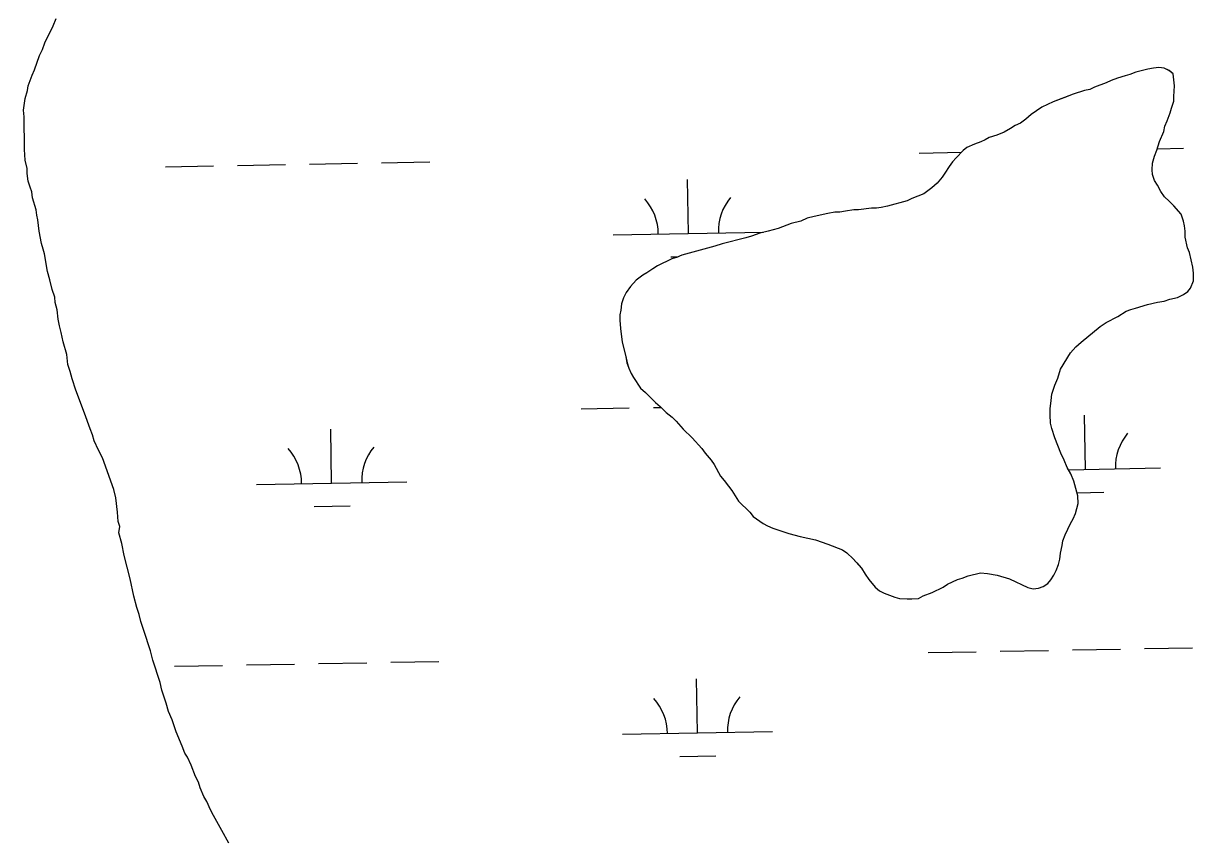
# Model space of a CAD drawing. Extents: x 3957609 to 3995875, y 234277 to 260273.
# Drawn here: x 3970004 to 3970783, y 249952 to 250496 of the extents above; entities that cross this region are included whole.
import ezdxf

# ---------------------------------------------------------------- set-up
doc = ezdxf.new("R2010")
doc.units = 0
doc.layers.add('V-TOPO-SHOR', color=7, linetype='Continuous')
doc.layers.add('V-WETL-SWMP', color=7, linetype='Continuous')

msp = doc.modelspace()

# ---------------------------------------------------------------- linework, layer by layer
at = {"layer": 'V-TOPO-SHOR'}
for points in [[(3970140.45, 249950.119), (3970135.679, 249958.44), (3970132.496, 249964.383), (3970130.11, 249968.344), (3970128.122, 249972.307), (3970125.731, 249977.855), (3970123.745, 249981.023), (3970121.357, 249986.968), (3970120.161, 249990.536), (3970118.17, 249994.497), (3970115.383, 250002.027), (3970112.995, 250007.18), (3970111.008, 250009.953), (3970109.413, 250014.708), (3970105.434, 250024.219), (3970102.644, 250032.145), (3970100.256, 250037.693), (3970098.661, 250043.243), (3970095.872, 250051.964), (3970094.674, 250057.116), (3970089.891, 250071.78), (3970088.294, 250078.125), (3970083.909, 250091.601), (3970081.919, 250097.546), (3970080.721, 250102.301), (3970079.125, 250107.059), (3970077.132, 250114.589), (3970074.734, 250126.087), (3970070.743, 250141.545), (3970069.143, 250149.473), (3970067.151, 250156.608), (3970067.937, 250160.973), (3970066.741, 250164.143), (3970066.333, 250170.488), (3970065.129, 250180.003), (3970063.931, 250185.553), (3970056.362, 250206.559), (3970053.578, 250211.71), (3970050.791, 250218.048), (3970049.595, 250222.013), (3970048.004, 250225.976), (3970044.418, 250236.282), (3970038.444, 250251.738), (3970036.052, 250259.268), (3970034.856, 250264.026), (3970033.26, 250268.781), (3970032.457, 250275.521), (3970030.063, 250283.844), (3970028.863, 250290.187), (3970027.667, 250294.547), (3970026.868, 250298.909), (3970026.064, 250305.252), (3970024.867, 250310.01), (3970024.464, 250313.577), (3970022.871, 250318.732), (3970021.273, 250325.073), (3970019.678, 250330.623), (3970017.677, 250342.515), (3970016.878, 250345.688), (3970015.682, 250349.255), (3970014.083, 250357.581), (3970013.278, 250365.113), (3970012.479, 250368.283), (3970012.078, 250371.853), (3970009.686, 250379.781), (3970009.282, 250383.746), (3970008.086, 250386.916), (3970006.89, 250390.879), (3970006.089, 250396.034), (3970006.085, 250399.206), (3970004.885, 250404.756), (3970004.478, 250411.893), (3970004.465, 250419.823), (3970004.058, 250426.168), (3970004.045, 250433.703), (3970003.642, 250438.065), (3970004.82, 250445.999), (3970006.397, 250451.156), (3970006.79, 250454.328), (3970009.553, 250461.471), (3970011.134, 250465.043), (3970014.292, 250474.566), (3970016.268, 250478.533), (3970017.847, 250482.9), (3970023.381, 250494.407), (3970025.355, 250499.169)], [(3970775.974, 250364.216), (3970774.786, 250368.152), (3970774.39, 250368.941), (3970769.655, 250374.446), (3970766.499, 250377.592), (3970763.344, 250380.344), (3970760.976, 250383.885), (3970758.604, 250388.215), (3970756.63, 250391.36), (3970755.442, 250395.299), (3970755.043, 250398.448), (3970755.43, 250402.782), (3970756.606, 250407.511), (3970758.174, 250411.451), (3970760.134, 250417.362), (3970762.881, 250424.063), (3970763.663, 250427.608), (3970765.232, 250431.155), (3970767.194, 250436.279), (3970767.976, 250439.431), (3970769.543, 250444.16), (3970769.539, 250447.31), (3970769.922, 250454.4), (3970769.121, 250462.276), (3970766.358, 250464.636), (3970763.206, 250466.204), (3970759.661, 250466.594), (3970756.116, 250466.194), (3970752.18, 250465.4), (3970744.305, 250463.417), (3970740.369, 250461.836), (3970737.219, 250461.043), (3970732.101, 250459.46), (3970727.772, 250457.877), (3970724.624, 250456.296), (3970716.752, 250453.527), (3970713.604, 250451.946), (3970710.059, 250451.154), (3970702.579, 250448.778), (3970696.282, 250446.404), (3970689.198, 250443.635), (3970681.718, 250440.078), (3970674.636, 250435.341), (3970671.098, 250432.185), (3970667.557, 250429.422), (3970664.016, 250427.841), (3970660.868, 250425.867), (3970656.538, 250423.495), (3970651.816, 250421.519), (3970646.698, 250419.936), (3970643.943, 250418.357), (3970641.189, 250417.169), (3970636.859, 250415.588), (3970631.741, 250413.216), (3970629.382, 250411.242), (3970624.663, 250406.509), (3970622.306, 250403.749), (3970619.947, 250400.595), (3970617.196, 250396.257), (3970615.232, 250393.496), (3970612.086, 250389.554), (3970608.547, 250386.396), (3970603.04, 250382.449), (3970595.168, 250379.285), (3970592.02, 250377.704), (3970579.028, 250374.139), (3970574.696, 250373.344), (3970571.546, 250372.945), (3970568.396, 250372.941), (3970559.733, 250371.744), (3970556.582, 250371.74), (3970551.068, 250370.944), (3970547.132, 250370.149), (3970543.98, 250370.145), (3970539.255, 250369.348), (3970530.199, 250367.366), (3970525.477, 250366.176), (3970521.145, 250364.2), (3970514.847, 250362.615), (3970506.186, 250359.448), (3970499.496, 250357.47), (3970493.982, 250356.278), (3970488.471, 250354.3), (3970484.535, 250353.112), (3970468.788, 250349.149), (3970464.063, 250347.566), (3970442.016, 250341.62), (3970438.475, 250340.039), (3970435.326, 250339.249), (3970425.88, 250334.506), (3970422.732, 250332.531), (3970418.798, 250329.769), (3970416.044, 250328.188), (3970411.716, 250325.032), (3970407.784, 250320.692), (3970405.034, 250316.75), (3970403.072, 250313.2), (3970401.894, 250309.26), (3970401.509, 250304.926), (3970400.727, 250301.775), (3970400.733, 250298.229)], [(3970732.357, 250300.734), (3970737.866, 250304.287), (3970741.014, 250305.475), (3970744.164, 250306.268), (3970752.039, 250308.644), (3970758.731, 250310.231), (3970763.063, 250311.023), (3970766.999, 250312.211), (3970772.117, 250313.401), (3970776.053, 250315.377), (3970778.808, 250317.352), (3970780.772, 250319.717), (3970782.734, 250324.448), (3970782.726, 250329.568), (3970782.324, 250333.504), (3970779.947, 250343.349), (3970778.761, 250346.497), (3970777.174, 250353.585), (3970777.165, 250357.521), (3970776.766, 250361.066), (3970775.974, 250364.216)], [(3970400.733, 250298.229), (3970401.134, 250292.716), (3970402.33, 250283.66), (3970404.708, 250274.211), (3970405.505, 250269.879), (3970406.69, 250266.338), (3970408.272, 250262.795), (3970409.853, 250260.04), (3970414.59, 250252.958), (3970417.746, 250250.208), (3970424.451, 250243.521), (3970427.607, 250240.771), (3970431.551, 250236.839), (3970435.496, 250233.693), (3970438.256, 250230.94), (3970442.991, 250225.829), (3970448.91, 250219.93), (3970455.222, 250212.85), (3970457.589, 250209.703), (3970461.536, 250204.982), (3970463.51, 250202.229), (3970467.854, 250194.359), (3970470.224, 250191.607), (3970472.986, 250187.672), (3970475.354, 250184.92), (3970479.698, 250177.836), (3970487.193, 250170.365), (3970489.561, 250167.612), (3970496.264, 250162.896), (3970499.025, 250161.325), (3970502.572, 250159.756), (3970513.211, 250156.227), (3970520.696, 250154.271), (3970530.941, 250151.924), (3970539.217, 250149.18), (3970549.069, 250145.258), (3970551.83, 250143.292), (3970556.17, 250139.362), (3970558.535, 250136.607), (3970561.693, 250133.069), (3970564.063, 250129.134), (3970566.43, 250125.593), (3970570.772, 250120.479), (3970573.533, 250118.12), (3970576.687, 250116.551), (3970583.779, 250113.805), (3970586.933, 250113.023), (3970592.053, 250112.638), (3970595.205, 250112.642), (3970599.536, 250113.043), (3970602.684, 250114.622), (3970608.588, 250116.996), (3970616.066, 250120.553), (3970618.82, 250122.525), (3970625.509, 250125.688), (3970628.661, 250126.48), (3970632.595, 250128.063), (3970640.865, 250130.046), (3970645.592, 250129.659), (3970651.893, 250128.487), (3970660.169, 250126.138), (3970672.388, 250120.25), (3970675.935, 250119.468), (3970679.478, 250119.867), (3970682.628, 250121.055), (3970685.776, 250123.027), (3970687.742, 250125.395), (3970689.706, 250128.549), (3970691.274, 250131.703), (3970692.843, 250135.643), (3970693.626, 250139.19), (3970694.015, 250143.128), (3970695.186, 250148.25), (3970695.575, 250151.402), (3970697.146, 250155.343), (3970700.679, 250162.832), (3970702.643, 250165.986), (3970704.212, 250169.533), (3970705.776, 250176.232), (3970705.768, 250181.352), (3970702.995, 250191.195), (3970701.019, 250195.918), (3970698.647, 250200.247), (3970696.671, 250204.97), (3970694.299, 250209.69), (3970690.345, 250219.924), (3970688.366, 250226.224), (3970687.572, 250229.767), (3970687.17, 250235.28), (3970687.162, 250239.218), (3970687.942, 250244.736), (3970688.329, 250249.067), (3970690.289, 250254.98), (3970692.249, 250259.709), (3970694.209, 250265.619), (3970700.888, 250276.658), (3970704.427, 250280.602), (3970707.966, 250283.758), (3970720.553, 250294.021), (3970724.487, 250296.784), (3970732.357, 250300.734)]]:
    msp.add_lwpolyline(points, dxfattribs=at)
at = {"layer": 'V-WETL-SWMP'}
for p, q in [((3970600, 250409.578), (3970628.234, 250410.091)), ((3970758.509, 250412.46), (3970775.971, 250412.778)), ((3970098.175, 250400.453), (3970130.17, 250401.035)), ((3970146.167, 250401.326), (3970178.162, 250401.908)), ((3970194.159, 250402.198), (3970226.154, 250402.78)), ((3970242.151, 250403.071), (3970274.146, 250403.653)), ((3970446.356, 250356.034), (3970445.702, 250392.028)), ((3970396.364, 250355.125), (3970496.348, 250356.943)), ((3970434.639, 250340.387), (3970439.449, 250340.475)), ((3970375.059, 250239.286), (3970407.054, 250239.868)), ((3970423.051, 250240.159), (3970428.128, 250240.251)), ((3970710.692, 250198.951), (3970710.037, 250234.945)), ((3970208.867, 250189.827), (3970208.212, 250225.821)), ((3970699.468, 250198.747), (3970760.683, 250199.86)), ((3970158.875, 250188.918), (3970258.858, 250190.736)), ((3970705.186, 250183.418), (3970722.97, 250183.741)), ((3970197.149, 250174.18), (3970221.145, 250174.616)), ((3970606.048, 250076.958), (3970638.043, 250077.54)), ((3970654.04, 250077.83), (3970686.035, 250078.412)), ((3970702.032, 250078.703), (3970734.027, 250079.285)), ((3970750.024, 250079.576), (3970782.019, 250080.157)), ((3970104.223, 250067.833), (3970136.218, 250068.415)), ((3970152.215, 250068.706), (3970184.21, 250069.287)), ((3970200.207, 250069.578), (3970232.202, 250070.16)), ((3970248.199, 250070.451), (3970280.194, 250071.033)), ((3970452.404, 250023.414), (3970451.75, 250059.408)), ((3970402.412, 250022.505), (3970502.396, 250024.323)), ((3970440.687, 250007.767), (3970464.683, 250008.203))]:
    msp.add_line(p, q, dxfattribs=at)
for points in [[(3970121.356, 249986.968), (3970120.16, 249990.535), (3970118.171, 249994.497), (3970115.383, 250002.028), (3970112.995, 250007.179), (3970111.008, 250009.952), (3970109.414, 250014.708), (3970105.433, 250024.219), (3970102.644, 250032.146), (3970100.256, 250037.694), (3970098.661, 250043.243), (3970095.871, 250051.963), (3970094.673, 250057.116), (3970089.891, 250071.781), (3970088.294, 250078.124), (3970083.91, 250091.6), (3970081.918, 250097.545), (3970080.72, 250102.302), (3970079.126, 250107.058), (3970077.132, 250114.589), (3970074.734, 250126.086), (3970070.743, 250141.545), (3970069.144, 250149.474), (3970067.15, 250156.609), (3970067.936, 250160.972), (3970066.741, 250164.143), (3970066.334, 250170.487), (3970065.129, 250180.003), (3970063.931, 250185.553), (3970056.362, 250206.558), (3970053.578, 250211.709), (3970050.792, 250218.049), (3970049.596, 250222.013), (3970048.003, 250225.976), (3970044.417, 250236.281), (3970038.444, 250251.737), (3970036.052, 250259.268), (3970034.855, 250264.025), (3970033.261, 250268.781), (3970032.457, 250275.521), (3970030.064, 250283.845), (3970028.864, 250290.188), (3970027.668, 250294.548), (3970026.868, 250298.909), (3970026.064, 250305.253), (3970024.867, 250310.01), (3970024.465, 250313.578), (3970022.87, 250318.731), (3970021.274, 250325.073), (3970019.678, 250330.623), (3970017.676, 250342.516), (3970016.878, 250345.687), (3970015.683, 250349.255), (3970014.083, 250357.58), (3970013.278, 250365.113), (3970012.48, 250368.284), (3970012.077, 250371.853), (3970009.685, 250379.78), (3970009.282, 250383.745), (3970008.087, 250386.916), (3970006.891, 250390.879), (3970006.09, 250396.033), (3970006.085, 250399.206), (3970004.886, 250404.756), (3970004.478, 250411.893), (3970004.465, 250419.824), (3970004.058, 250426.169), (3970004.046, 250433.703), (3970003.643, 250438.065), (3970004.82, 250445.998), (3970006.397, 250451.156), (3970006.789, 250454.329), (3970009.553, 250461.471), (3970011.134, 250465.043), (3970014.291, 250474.566), (3970016.267, 250478.534), (3970017.847, 250482.899), (3970023.38, 250494.408), (3970025.355, 250499.17)], [(3970775.974, 250364.216), (3970774.786, 250368.153), (3970774.391, 250368.94), (3970769.656, 250374.446), (3970766.5, 250377.592), (3970763.344, 250380.344), (3970760.976, 250383.885), (3970758.605, 250388.214), (3970756.631, 250391.361), (3970755.443, 250395.298), (3970755.044, 250398.448), (3970755.431, 250402.781), (3970756.605, 250407.51), (3970758.174, 250411.451), (3970760.134, 250417.362), (3970762.88, 250424.062), (3970763.662, 250427.608), (3970765.232, 250431.155), (3970767.193, 250436.278), (3970767.976, 250439.431), (3970769.543, 250444.159), (3970769.538, 250447.31), (3970769.921, 250454.4), (3970769.12, 250462.276), (3970766.359, 250464.635), (3970763.206, 250466.205), (3970759.661, 250466.594), (3970756.117, 250466.194), (3970752.179, 250465.4), (3970744.305, 250463.418), (3970740.369, 250461.836), (3970737.22, 250461.043), (3970732.102, 250459.46), (3970727.772, 250457.877), (3970724.624, 250456.297), (3970716.751, 250453.527), (3970713.603, 250451.946), (3970710.059, 250451.153), (3970702.58, 250448.778), (3970689.197, 250443.636), (3970681.719, 250440.079), (3970674.637, 250435.341), (3970671.098, 250432.185), (3970667.557, 250429.422), (3970664.015, 250427.841), (3970660.867, 250425.867), (3970656.539, 250423.496), (3970651.816, 250421.52), (3970646.698, 250419.936), (3970643.944, 250418.356), (3970641.188, 250417.17), (3970636.859, 250415.588), (3970631.742, 250413.216), (3970629.382, 250411.243), (3970624.663, 250406.509), (3970622.305, 250403.748), (3970619.947, 250400.594), (3970617.197, 250396.257), (3970615.232, 250393.497), (3970612.087, 250389.553), (3970608.548, 250386.396), (3970603.04, 250382.449), (3970595.168, 250379.285), (3970592.02, 250377.705), (3970579.028, 250374.139), (3970574.697, 250373.344), (3970571.546, 250372.945), (3970568.396, 250372.94), (3970559.733, 250371.745), (3970556.582, 250371.74), (3970551.069, 250370.943), (3970547.132, 250370.149), (3970543.981, 250370.144), (3970539.256, 250369.349), (3970530.2, 250367.365), (3970525.476, 250366.175), (3970521.146, 250364.199), (3970514.847, 250362.614), (3970506.187, 250359.449), (3970499.495, 250357.469), (3970493.983, 250356.278), (3970488.472, 250354.3), (3970484.535, 250353.112), (3970468.787, 250349.148), (3970464.064, 250347.565), (3970442.017, 250341.621), (3970438.475, 250340.04), (3970435.325, 250339.248), (3970425.88, 250334.506), (3970422.732, 250332.532), (3970418.798, 250329.768), (3970416.044, 250328.188), (3970411.716, 250325.031), (3970407.785, 250320.692), (3970405.034, 250316.749), (3970403.071, 250313.201), (3970401.895, 250309.26), (3970401.509, 250304.927), (3970400.726, 250301.775), (3970400.732, 250298.23), (3970401.134, 250292.717)], [(3970461.536, 250204.983), (3970463.51, 250202.23), (3970467.855, 250194.359), (3970470.223, 250191.606), (3970472.986, 250187.672), (3970475.354, 250184.919), (3970479.698, 250177.836), (3970487.193, 250170.365), (3970489.561, 250167.612), (3970496.264, 250162.896), (3970499.024, 250161.325), (3970502.571, 250159.756), (3970513.211, 250156.228), (3970520.697, 250154.271), (3970530.941, 250151.924), (3970539.217, 250149.181), (3970549.07, 250145.258), (3970551.83, 250143.293), (3970556.169, 250139.361), (3970561.693, 250133.069), (3970564.062, 250129.134), (3970566.431, 250125.593), (3970570.772, 250120.48), (3970573.533, 250118.121), (3970576.686, 250116.551), (3970583.78, 250113.805), (3970586.932, 250113.022), (3970592.053, 250112.637), (3970595.204, 250112.642), (3970599.536, 250113.043), (3970602.684, 250114.623), (3970608.588, 250116.996), (3970616.066, 250120.553), (3970618.82, 250122.526), (3970625.51, 250125.688), (3970628.66, 250126.481), (3970632.596, 250128.063), (3970640.864, 250130.045), (3970645.591, 250129.659), (3970651.894, 250128.488), (3970660.169, 250126.138), (3970672.388, 250120.25), (3970675.934, 250119.468), (3970679.478, 250119.867), (3970682.627, 250121.054), (3970685.775, 250123.028), (3970687.741, 250125.395), (3970689.705, 250128.549), (3970691.275, 250131.702), (3970692.844, 250135.643), (3970693.626, 250139.189), (3970694.014, 250143.128), (3970695.187, 250148.25), (3970695.576, 250151.402), (3970697.145, 250155.343), (3970700.678, 250162.832), (3970702.642, 250165.986), (3970704.212, 250169.534), (3970705.776, 250176.232), (3970705.768, 250181.352), (3970702.995, 250191.194), (3970701.018, 250195.917), (3970698.648, 250200.246), (3970696.671, 250204.969), (3970694.3, 250209.691), (3970690.345, 250219.925), (3970688.366, 250226.224), (3970687.572, 250229.767), (3970687.17, 250235.281), (3970687.163, 250239.219), (3970687.942, 250244.735), (3970688.329, 250249.068), (3970690.289, 250254.979), (3970692.25, 250259.708), (3970694.21, 250265.619), (3970700.888, 250276.658), (3970704.426, 250280.602), (3970707.966, 250283.759), (3970720.553, 250294.02), (3970724.487, 250296.783), (3970732.358, 250300.734), (3970737.866, 250304.288), (3970741.015, 250305.475), (3970744.165, 250306.267), (3970752.038, 250308.643), (3970758.731, 250310.23), (3970763.062, 250311.024), (3970766.999, 250312.212), (3970772.117, 250313.402), (3970776.053, 250315.378), (3970778.807, 250317.351), (3970780.772, 250319.718), (3970782.734, 250324.447), (3970782.726, 250329.567), (3970782.325, 250333.505), (3970779.946, 250343.348), (3970778.76, 250346.497), (3970777.173, 250353.584), (3970777.166, 250357.522), (3970776.767, 250361.067), (3970775.974, 250364.216)], [(3970401.134, 250292.717), (3970402.331, 250283.66), (3970404.709, 250274.211), (3970405.504, 250269.88), (3970406.691, 250266.337), (3970408.272, 250262.795), (3970409.852, 250260.041), (3970414.59, 250252.959), (3970417.745, 250250.207), (3970424.451, 250243.522), (3970427.607, 250240.77), (3970431.552, 250236.838), (3970435.495, 250233.693), (3970438.257, 250230.941), (3970442.991, 250225.828), (3970448.909, 250219.93), (3970455.222, 250212.85), (3970457.59, 250209.703), (3970461.536, 250204.983)], [(3970140.45, 249950.119), (3970135.678, 249958.439), (3970132.496, 249964.382), (3970130.11, 249968.344), (3970128.121, 249972.306), (3970125.732, 249977.854), (3970123.745, 249981.023), (3970121.356, 249986.968)]]:
    msp.add_lwpolyline(points, dxfattribs=at)
for centre, start, end in [((3970391.114, 250355.504), 0.269879, 41.813537), ((3970501.581, 250357.513), 140.269876, 181.813534), ((3970765.917, 250200.43), 140.269876, 181.813534), ((3970264.092, 250191.306), 140.269876, 181.813534), ((3970153.624, 250189.297), 0.269879, 41.813537), ((3970397.162, 250022.884), 0.269879, 41.813537), ((3970507.629, 250024.893), 140.269876, 181.813534)]:
    msp.add_arc(centre, 35.246, start, end, dxfattribs=at)

doc.saveas('drawing.dxf')
